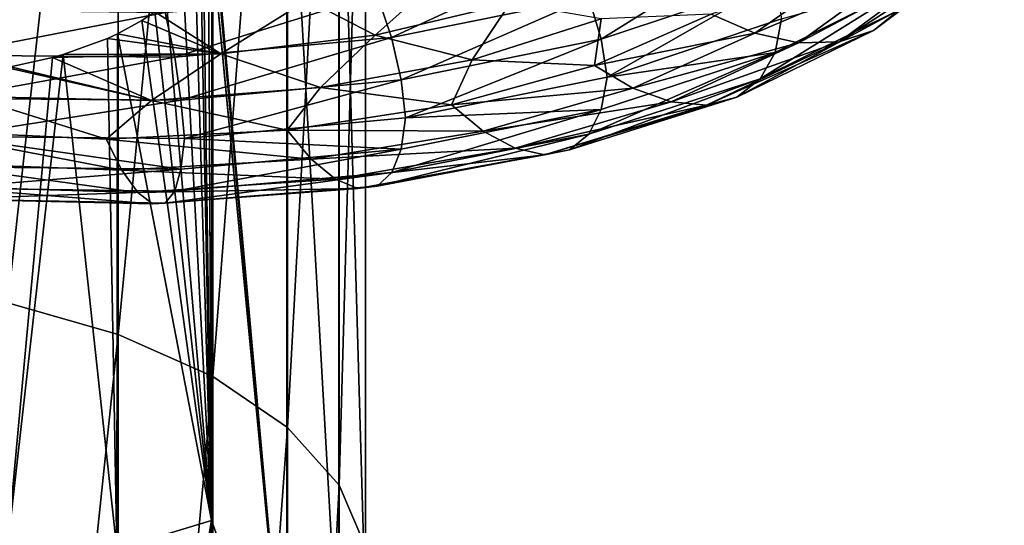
# Model space of a CAD drawing. Header units: metres. Extents: x -109 to 109, y -452 to 89.
# Tile 353 of 656: x 4 to 17, y -102 to -95. Entities that reach past the tile are written whole.
import ezdxf

# ---------------------------------------------------------------- set-up
doc = ezdxf.new("R2010")
doc.units = ezdxf.units.M
doc.layers.add('solid_K244270000C71_000_01', color=7, linetype='CONTINUOUS')

msp = doc.modelspace()

# ---------------------------------------------------------------- linework, layer by layer
at = {"layer": 'solid_K244270000C71_000_01'}
for points in [[(3.458888, -84.159943, 838.973572), (3.458888, -98.606026, 847.843079), (4.999055, -84.660873, 838.238098)], [(3.458888, -98.606026, 847.843079), (4.999055, -99.045746, 847.069458), (4.999055, -84.660873, 838.238098)], [(4.999055, -84.660873, 838.238098), (4.999055, -99.045746, 847.069458), (6.320303, -85.331276, 837.253723)], [(4.999055, -99.045746, 847.069458), (6.320303, -99.634239, 846.034058), (6.320303, -85.331276, 837.253723)], [(6.320303, -85.331276, 837.253723), (6.320303, -99.634239, 846.034058), (7.364774, -86.141792, 836.063721)], [(6.320303, -99.634239, 846.034058), (7.364774, -100.345718, 844.782288), (7.364774, -86.141792, 836.063721)], [(7.364774, -86.141792, 836.063721), (7.364774, -100.345718, 844.782288), (8.086726, -87.056931, 834.720032)], [(7.364774, -100.345718, 844.782288), (8.086726, -101.14904, 843.368896), (8.086726, -87.056931, 834.720032)], [(8.086726, -87.056931, 834.720032), (8.086726, -101.14904, 843.368896), (8.454546, -88.036613, 833.281616)], [(8.086726, -101.14904, 843.368896), (8.454546, -102.00901, 841.855896), (8.454546, -88.036613, 833.281616)], [(8.454546, -88.036613, 833.281616), (8.454546, -102.00901, 841.855896), (8.452125, -89.037933, 831.811462)], [(8.452125, -89.037933, 831.811462), (8.452125, -102.887985, 840.309448), (8.079568, -90.017044, 830.37384)], [(8.454546, -102.00901, 841.855896), (8.452125, -102.887985, 840.309448), (8.452125, -89.037933, 831.811462)], [(8.079568, -90.017044, 830.37384), (8.079568, -103.747459, 838.797241), (7.353192, -90.931068, 829.03186)], [(8.452125, -102.887985, 840.309448), (8.079568, -103.747459, 838.797241), (8.079568, -90.017044, 830.37384)], [(6.341977, -93.341743, 828.95697), (7.353192, -90.931068, 829.03186), (7.353192, -104.549805, 837.38562)], [(8.079568, -103.747459, 838.797241), (7.353192, -104.549805, 837.38562), (7.353192, -90.931068, 829.03186)], [(6.309143, -93.57058, 829.063232), (6.334661, -93.453125, 829.020264), (7.353192, -104.549805, 837.38562)], [(6.334661, -93.453125, 829.020264), (6.341977, -93.341743, 828.95697), (7.353192, -104.549805, 837.38562)], [(17.370985, -93.393555, 835.205811), (16.966946, -93.73159, 835.60791), (15.544607, -94.805412, 832.868164)], [(15.914775, -94.512184, 832.411377), (17.370985, -93.393555, 835.205811), (15.544607, -94.805412, 832.868164)], [(6.263165, -93.698616, 829.08667), (6.305728, -93.582184, 829.066345), (6.304805, -101.642479, 834.064819)], [(6.304805, -101.642479, 834.064819), (6.305728, -93.582184, 829.066345), (7.353192, -104.549805, 837.38562)], [(6.305728, -93.582184, 829.066345), (6.309143, -93.57058, 829.063232), (7.353192, -104.549805, 837.38562)], [(11.569248, -94.346542, 826.411682), (13.959047, -93.547432, 828.604431), (11.742995, -94.929184, 826.538635)], [(13.959047, -93.547432, 828.604431), (14.168684, -94.117271, 828.76178), (11.742995, -94.929184, 826.538635)], [(6.190276, -93.843376, 829.087524), (6.263165, -93.698616, 829.08667), (6.304805, -101.642479, 834.064819)], [(16.966946, -93.73159, 835.60791), (16.442247, -93.947227, 835.986023), (15.063894, -94.966965, 833.31897)], [(15.544607, -94.805412, 832.868164), (16.966946, -93.73159, 835.60791), (15.063894, -94.966965, 833.31897)], [(6.153584, -93.90374, 829.080688), (6.190276, -93.843376, 829.087524), (6.304805, -101.642479, 834.064819)], [(8.611487, -94.293457, 824.651917), (11.29922, -93.757813, 826.425232), (8.817284, -94.902122, 824.6026)], [(11.29922, -93.757813, 826.425232), (11.569248, -94.346542, 826.411682), (8.817284, -94.902122, 824.6026)], [(5.914321, -94.204727, 828.988892), (6.079992, -94.009964, 829.058899), (6.304805, -101.642479, 834.064819)], [(6.079992, -94.009964, 829.058899), (6.153584, -93.90374, 829.080688), (6.304805, -101.642479, 834.064819)], [(13.888371, -94.843872, 834.088257), (15.159163, -93.947098, 836.57373), (13.278182, -94.579712, 834.359619)], [(15.824944, -94.01812, 836.313843), (15.159163, -93.947098, 836.57373), (13.888371, -94.843872, 834.088257)], [(16.442247, -93.947227, 835.986023), (15.824944, -94.01812, 836.313843), (14.498339, -94.977501, 833.733704)], [(15.063894, -94.966965, 833.31897), (16.442247, -93.947227, 835.986023), (14.498339, -94.977501, 833.733704)], [(7.640486, -94.377708, 830.041992), (8.588588, -94.872772, 830.528503), (9.549054, -94.017754, 831.615906)], [(9.549054, -94.017754, 831.615906), (8.588588, -94.872772, 830.528503), (10.473672, -94.425148, 832.257751)], [(11.742995, -94.929184, 826.538635), (14.168684, -94.117271, 828.76178), (11.824775, -95.458534, 826.817688)], [(14.168684, -94.117271, 828.76178), (14.25971, -94.645256, 829.055908), (11.824775, -95.458534, 826.817688)], [(14.498339, -94.977501, 833.733704), (15.824944, -94.01812, 836.313843), (13.888371, -94.843872, 834.088257)], [(16.152302, -94.112572, 831.980042), (15.914775, -94.512184, 832.411377), (13.961748, -95.482079, 829.877869)], [(14.170127, -95.112114, 829.416565), (16.152302, -94.112572, 831.980042), (13.961748, -95.482079, 829.877869)], [(14.25971, -94.645256, 829.055908), (16.152302, -94.112572, 831.980042), (14.170127, -95.112114, 829.416565)], [(5.673304, -94.425499, 828.864563), (5.914321, -94.204727, 828.988892), (6.304805, -101.642479, 834.064819)], [(7.640486, -94.377708, 830.041992), (5.51284, -94.546646, 828.776062), (6.434489, -95.133331, 829.102722)], [(5.51284, -94.546646, 828.776062), (5.673304, -94.425499, 828.864563), (6.304805, -101.642479, 834.064819)], [(5.654917, -94.555473, 823.29657), (8.611487, -94.293457, 824.651917), (5.790057, -95.178642, 823.222168)], [(8.611487, -94.293457, 824.651917), (8.817284, -94.902122, 824.6026), (5.790057, -95.178642, 823.222168)], [(7.640486, -94.377708, 830.041992), (6.434489, -95.133331, 829.102722), (8.588588, -94.872772, 830.528503)], [(9.942104, -95.214287, 831.206299), (10.473672, -94.425148, 832.257751), (8.588588, -94.872772, 830.528503)], [(8.817284, -94.902122, 824.6026), (11.569248, -94.346542, 826.411682), (8.949702, -95.495079, 824.705688)], [(11.569248, -94.346542, 826.411682), (11.742995, -94.929184, 826.538635), (8.949702, -95.495079, 824.705688)], [(9.942104, -95.214287, 831.206299), (11.743116, -94.645172, 833.141113), (10.473672, -94.425148, 832.257751)], [(2.520696, -94.51712, 822.389893), (5.654917, -94.555473, 823.29657), (2.580936, -95.148766, 822.302002)], [(5.654917, -94.555473, 823.29657), (5.790057, -95.178642, 823.222168), (2.580936, -95.148766, 822.302002)], [(5.330335, -94.666595, 828.673706), (5.51284, -94.546646, 828.776062), (6.304805, -101.642479, 834.064819)], [(6.434489, -95.133331, 829.102722), (5.51284, -94.546646, 828.776062), (5.330335, -94.666595, 828.673706)], [(15.914775, -94.512184, 832.411377), (15.544607, -94.805412, 832.868164), (13.637007, -95.734627, 830.383606)], [(13.961748, -95.482079, 829.877869), (15.914775, -94.512184, 832.411377), (13.637007, -95.734627, 830.383606)], [(4.991194, -94.851501, 828.48468), (5.330335, -94.666595, 828.673706), (6.304805, -101.642479, 834.064819)], [(6.434489, -95.133331, 829.102722), (5.330335, -94.666595, 828.673706), (4.991194, -94.851501, 828.48468)], [(11.648713, -95.293198, 832.187744), (11.743116, -94.645172, 833.141113), (9.942104, -95.214287, 831.206299)], [(11.648713, -95.293198, 832.187744), (13.278182, -94.579712, 834.359619), (11.743116, -94.645172, 833.141113)], [(13.888371, -94.843872, 834.088257), (13.278182, -94.579712, 834.359619), (11.648713, -95.293198, 832.187744)], [(11.824775, -95.458534, 826.817688), (14.25971, -94.645256, 829.055908), (14.170127, -95.112114, 829.416565)], [(15.544607, -94.805412, 832.868164), (15.063894, -94.966965, 833.31897), (13.215286, -95.847092, 830.899414)], [(13.637007, -95.734627, 830.383606), (15.544607, -94.805412, 832.868164), (13.215286, -95.847092, 830.899414)], [(4.231779, -95.142082, 828.087341), (4.851042, -94.916344, 828.408081), (4.980319, -102.043137, 832.923096)], [(6.434489, -95.133331, 829.102722), (4.851042, -94.916344, 828.408081), (4.231779, -95.142082, 828.087341)], [(4.851042, -94.916344, 828.408081), (4.991194, -94.851501, 828.48468), (4.980319, -102.043137, 832.923096)], [(6.434489, -95.133331, 829.102722), (4.991194, -94.851501, 828.48468), (4.851042, -94.916344, 828.408081)], [(4.980319, -102.043137, 832.923096), (4.991194, -94.851501, 828.48468), (6.304805, -101.642479, 834.064819)], [(5.790057, -95.178642, 823.222168), (8.817284, -94.902122, 824.6026), (5.877013, -95.778992, 823.308716)], [(8.817284, -94.902122, 824.6026), (8.949702, -95.495079, 824.705688), (5.877013, -95.778992, 823.308716)], [(7.826123, -95.602951, 829.569763), (8.588588, -94.872772, 830.528503), (6.434489, -95.133331, 829.102722)], [(7.826123, -95.602951, 829.569763), (9.942104, -95.214287, 831.206299), (8.588588, -94.872772, 830.528503)], [(8.949702, -95.495079, 824.705688), (11.742995, -94.929184, 826.538635), (9.012718, -96.027122, 824.968201)], [(11.742995, -94.929184, 826.538635), (11.824775, -95.458534, 826.817688), (9.012718, -96.027122, 824.968201)], [(12.18402, -95.612389, 831.831055), (13.888371, -94.843872, 834.088257), (11.648713, -95.293198, 832.187744)], [(14.498339, -94.977501, 833.733704), (13.888371, -94.843872, 834.088257), (12.18402, -95.612389, 831.831055)], [(12.719134, -95.802841, 831.391846), (14.498339, -94.977501, 833.733704), (12.18402, -95.612389, 831.831055)], [(15.063894, -94.966965, 833.31897), (14.498339, -94.977501, 833.733704), (12.719134, -95.802841, 831.391846)], [(13.215286, -95.847092, 830.899414), (15.063894, -94.966965, 833.31897), (12.719134, -95.802841, 831.391846)], [(14.170127, -95.112114, 829.416565), (13.961748, -95.482079, 829.877869), (11.571487, -96.254303, 827.674988)], [(11.744191, -95.910019, 827.18811), (14.170127, -95.112114, 829.416565), (11.571487, -96.254303, 827.674988)], [(11.824775, -95.458534, 826.817688), (14.170127, -95.112114, 829.416565), (11.744191, -95.910019, 827.18811)], [(2.580936, -95.148766, 822.302002), (5.790057, -95.178642, 823.222168), (2.619696, -95.753304, 822.379944)], [(5.790057, -95.178642, 823.222168), (5.877013, -95.778992, 823.308716), (2.619696, -95.753304, 822.379944)], [(3.437735, -102.188477, 831.980591), (4.231779, -95.142082, 828.087341), (4.980319, -102.043137, 832.923096)], [(3.437735, -102.188477, 831.980591), (4.08469, -95.18367, 828.015991), (4.231779, -95.142082, 828.087341)], [(3.437735, -102.188477, 831.980591), (3.499534, -95.31263, 827.751648), (4.08469, -95.18367, 828.015991)], [(5.464072, -95.782249, 828.269958), (4.08469, -95.18367, 828.015991), (3.499534, -95.31263, 827.751648)], [(6.434489, -95.133331, 829.102722), (4.231779, -95.142082, 828.087341), (4.08469, -95.18367, 828.015991)], [(5.464072, -95.782249, 828.269958), (6.434489, -95.133331, 829.102722), (4.08469, -95.18367, 828.015991)], [(5.464072, -95.782249, 828.269958), (7.826123, -95.602951, 829.569763), (6.434489, -95.133331, 829.102722)], [(9.654445, -95.843529, 830.292419), (9.942104, -95.214287, 831.206299), (7.826123, -95.602951, 829.569763)], [(9.654445, -95.843529, 830.292419), (11.648713, -95.293198, 832.187744), (9.942104, -95.214287, 831.206299)], [(2.928802, -95.726883, 827.338623), (5.464072, -95.782249, 828.269958), (3.439003, -95.323006, 827.726074)], [(5.464072, -95.782249, 828.269958), (3.499534, -95.31263, 827.751648), (3.439003, -95.323006, 827.726074)], [(12.18402, -95.612389, 831.831055), (11.648713, -95.293198, 832.187744), (9.654445, -95.843529, 830.292419)], [(5.877013, -95.778992, 823.308716), (8.949702, -95.495079, 824.705688), (5.926415, -96.312225, 823.562683)], [(8.949702, -95.495079, 824.705688), (9.012718, -96.027122, 824.968201), (5.926415, -96.312225, 823.562683)], [(9.012718, -96.027122, 824.968201), (11.824775, -95.458534, 826.817688), (11.744191, -95.910019, 827.18811)], [(13.961748, -95.482079, 829.877869), (13.637007, -95.734627, 830.383606), (11.302341, -96.471642, 828.222473)], [(11.571487, -96.254303, 827.674988), (13.961748, -95.482079, 829.877869), (11.302341, -96.471642, 828.222473)], [(7.357953, -96.196655, 828.720703), (7.826123, -95.602951, 829.569763), (5.464072, -95.782249, 828.269958)], [(7.357953, -96.196655, 828.720703), (9.654445, -95.843529, 830.292419), (7.826123, -95.602951, 829.569763)], [(10.098107, -96.21032, 829.863281), (12.18402, -95.612389, 831.831055), (9.654445, -95.843529, 830.292419)], [(12.719134, -95.802841, 831.391846), (12.18402, -95.612389, 831.831055), (10.098107, -96.21032, 829.863281)], [(2.15377, -96.202011, 826.688965), (4.831756, -96.323586, 827.51062), (2.928802, -95.726883, 827.338623)], [(2.619696, -95.753304, 822.379944), (5.877013, -95.778992, 823.308716), (2.642396, -96.287292, 822.625854)], [(5.877013, -95.778992, 823.308716), (5.926415, -96.312225, 823.562683), (2.642396, -96.287292, 822.625854)], [(4.831756, -96.323586, 827.51062), (5.464072, -95.782249, 828.269958), (2.928802, -95.726883, 827.338623)], [(4.831756, -96.323586, 827.51062), (7.357953, -96.196655, 828.720703), (5.464072, -95.782249, 828.269958)], [(10.541609, -96.449951, 829.352173), (12.719134, -95.802841, 831.391846), (10.098107, -96.21032, 829.863281)], [(13.215286, -95.847092, 830.899414), (12.719134, -95.802841, 831.391846), (10.541609, -96.449951, 829.352173)], [(13.637007, -95.734627, 830.383606), (13.215286, -95.847092, 830.899414), (10.95282, -96.541611, 828.793701)], [(11.302341, -96.471642, 828.222473), (13.637007, -95.734627, 830.383606), (10.95282, -96.541611, 828.793701)], [(10.098107, -96.21032, 829.863281), (9.654445, -95.843529, 830.292419), (7.357953, -96.196655, 828.720703)], [(11.744191, -95.910019, 827.18811), (11.571487, -96.254303, 827.674988), (8.81899, -96.78772, 825.858948)], [(8.950613, -96.464363, 825.35144), (11.744191, -95.910019, 827.18811), (8.81899, -96.78772, 825.858948)], [(9.012718, -96.027122, 824.968201), (11.744191, -95.910019, 827.18811), (8.950613, -96.464363, 825.35144)], [(10.95282, -96.541611, 828.793701), (13.215286, -95.847092, 830.899414), (10.541609, -96.449951, 829.352173)], [(5.926415, -96.312225, 823.562683), (9.012718, -96.027122, 824.968201), (8.950613, -96.464363, 825.35144)], [(5.053796, -96.757355, 826.983398), (4.831756, -96.323586, 827.51062), (2.15377, -96.202011, 826.688965)], [(2.252745, -96.652824, 826.13916), (5.053796, -96.757355, 826.983398), (2.15377, -96.202011, 826.688965)], [(7.696082, -96.602074, 828.234192), (7.357953, -96.196655, 828.720703), (4.831756, -96.323586, 827.51062)], [(7.696082, -96.602074, 828.234192), (10.098107, -96.21032, 829.863281), (7.357953, -96.196655, 828.720703)], [(10.541609, -96.449951, 829.352173), (10.098107, -96.21032, 829.863281), (7.696082, -96.602074, 828.234192)], [(2.642396, -96.287292, 822.625854), (5.877611, -96.739479, 823.952576), (2.619963, -96.707939, 823.023926)], [(2.642396, -96.287292, 822.625854), (5.926415, -96.312225, 823.562683), (5.877611, -96.739479, 823.952576)], [(5.053796, -96.757355, 826.983398), (7.696082, -96.602074, 828.234192), (4.831756, -96.323586, 827.51062)], [(5.926415, -96.312225, 823.562683), (8.950613, -96.464363, 825.35144), (5.877611, -96.739479, 823.952576)], [(11.571487, -96.254303, 827.674988), (11.302341, -96.471642, 828.222473), (8.613866, -96.97641, 826.439636)], [(8.81899, -96.78772, 825.858948), (11.571487, -96.254303, 827.674988), (8.613866, -96.97641, 826.439636)], [(8.950613, -96.464363, 825.35144), (8.81899, -96.78772, 825.858948), (5.791178, -97.047325, 824.474976)], [(5.877611, -96.739479, 823.952576), (8.950613, -96.464363, 825.35144), (5.791178, -97.047325, 824.474976)], [(8.034088, -96.881645, 827.665955), (10.541609, -96.449951, 829.352173), (7.696082, -96.602074, 828.234192)], [(10.95282, -96.541611, 828.793701), (10.541609, -96.449951, 829.352173), (8.034088, -96.881645, 827.665955)], [(11.302341, -96.471642, 828.222473), (10.95282, -96.541611, 828.793701), (8.347485, -97.011826, 827.054932)], [(8.613866, -96.97641, 826.439636), (11.302341, -96.471642, 828.222473), (8.347485, -97.011826, 827.054932)], [(8.034088, -96.881645, 827.665955), (7.696082, -96.602074, 828.234192), (5.053796, -96.757355, 826.983398)], [(8.347485, -97.011826, 827.054932), (10.95282, -96.541611, 828.793701), (8.034088, -96.881645, 827.665955)], [(5.275755, -97.066261, 826.374756), (5.053796, -96.757355, 826.983398), (2.252745, -96.652824, 826.13916)], [(2.351684, -96.979446, 825.507751), (5.275755, -97.066261, 826.374756), (2.252745, -96.652824, 826.13916)], [(2.619963, -96.707939, 823.023926), (5.877611, -96.739479, 823.952576), (2.581435, -97.006187, 823.555176)], [(5.877611, -96.739479, 823.952576), (5.791178, -97.047325, 824.474976), (2.581435, -97.006187, 823.555176)], [(5.275755, -97.066261, 826.374756), (8.034088, -96.881645, 827.665955), (5.053796, -96.757355, 826.983398)], [(8.347485, -97.011826, 827.054932), (8.034088, -96.881645, 827.665955), (5.275755, -97.066261, 826.374756)], [(8.81899, -96.78772, 825.858948), (8.613866, -96.97641, 826.439636), (5.656478, -97.214844, 825.07959)], [(5.791178, -97.047325, 824.474976), (8.81899, -96.78772, 825.858948), (5.656478, -97.214844, 825.07959)], [(5.481554, -97.224792, 825.726379), (5.275755, -97.066261, 826.374756), (2.351684, -96.979446, 825.507751)], [(2.443419, -97.155167, 824.838318), (5.481554, -97.224792, 825.726379), (2.351684, -96.979446, 825.507751)], [(2.581435, -97.006187, 823.555176), (5.791178, -97.047325, 824.474976), (2.521392, -97.160728, 824.173584)], [(5.481554, -97.224792, 825.726379), (8.347485, -97.011826, 827.054932), (5.275755, -97.066261, 826.374756)], [(8.613866, -96.97641, 826.439636), (8.347485, -97.011826, 827.054932), (5.481554, -97.224792, 825.726379)], [(5.656478, -97.214844, 825.07959), (8.613866, -96.97641, 826.439636), (5.481554, -97.224792, 825.726379)], [(5.656478, -97.214844, 825.07959), (5.481554, -97.224792, 825.726379), (2.443419, -97.155167, 824.838318)], [(2.521392, -97.160728, 824.173584), (5.656478, -97.214844, 825.07959), (2.443419, -97.155167, 824.838318)], [(5.791178, -97.047325, 824.474976), (5.656478, -97.214844, 825.07959), (2.521392, -97.160728, 824.173584)], [(3.458888, -98.606026, 847.843079), (3.458888, -113.727089, 855.505371), (4.999055, -99.045746, 847.069458)], [(3.458888, -113.727089, 855.505371), (4.999055, -114.102715, 854.698669), (4.999055, -99.045746, 847.069458)], [(4.999055, -99.045746, 847.069458), (4.999055, -114.102715, 854.698669), (6.320303, -99.634239, 846.034058)], [(4.999055, -114.102715, 854.698669), (6.320303, -114.605423, 853.619019), (6.320303, -99.634239, 846.034058)], [(6.320303, -99.634239, 846.034058), (6.320303, -114.605423, 853.619019), (7.364774, -100.345718, 844.782288)], [(6.320303, -114.605423, 853.619019), (7.364774, -115.213196, 852.313721), (7.364774, -100.345718, 844.782288)], [(7.364774, -100.345718, 844.782288), (7.364774, -115.213196, 852.313721), (8.086726, -101.14904, 843.368896)], [(7.364774, -115.213196, 852.313721), (8.086726, -115.899422, 850.839966), (8.086726, -101.14904, 843.368896)], [(8.086726, -101.14904, 843.368896), (8.086726, -115.899422, 850.839966), (8.454546, -102.00901, 841.855896)], [(4.980553, -109.421844, 837.051636), (4.980319, -102.043137, 832.923096), (6.304805, -101.642479, 834.064819)], [(5.526555, -109.542534, 837.602051), (4.980553, -109.421844, 837.051636), (6.304805, -101.642479, 834.064819)], [(5.783618, -109.625938, 837.905212), (5.526555, -109.542534, 837.602051), (6.304805, -101.642479, 834.064819)], [(5.915753, -109.68026, 838.0755), (5.783618, -109.625938, 837.905212), (6.304805, -101.642479, 834.064819)], [(6.172998, -109.823807, 838.445007), (5.915753, -109.68026, 838.0755), (6.304805, -101.642479, 834.064819)], [(6.172998, -109.823807, 838.445007), (6.304805, -101.642479, 834.064819), (6.310421, -109.936722, 838.671997)], [(6.310421, -109.936722, 838.671997), (6.304805, -101.642479, 834.064819), (7.353192, -104.549805, 837.38562)]]:
    msp.add_3dface(points, dxfattribs=at)

doc.saveas('drawing.dxf')
